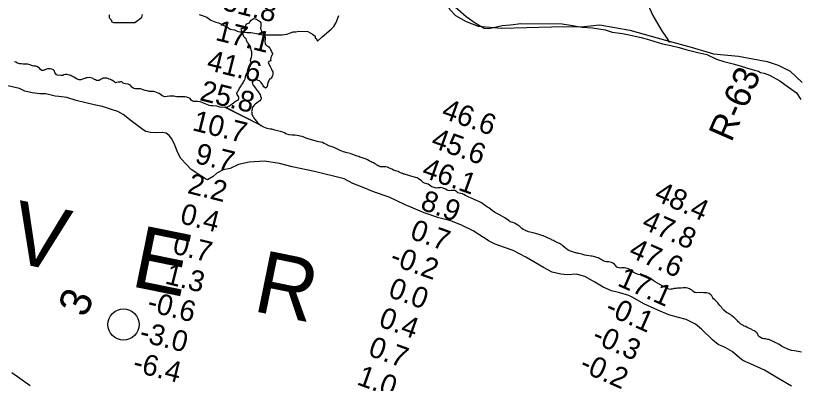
# Model space of a CAD drawing. Extents: x 3146026 to 3183936, y 897894 to 923344.
# Drawn here: x 3168206 to 3170732, y 916143 to 917327 of the extents above; entities that cross this region are included whole.
import ezdxf

# ---------------------------------------------------------------- set-up
doc = ezdxf.new("R2010")
doc.units = 0
for name, color, linetype in [('V-RIVR-EDGE', 7, 'Continuous'), ('V-RIVR-IDEN', 7, 'Continuous'), ('V-RIVR-MILE', 7, 'Continuous'), ('V-RIVR-RANG', 7, 'Continuous'), ('V-RIVR-RANG-IDEN', 7, 'Continuous'), ('V-ROAD-CNTR', 7, 'Continuous'), ('V-SITE-VEGE', 7, 'Continuous'), ('V-TOPO-SHOR', 7, 'Continuous')]:
    doc.layers.add(name, color=color, linetype=linetype)

msp = doc.modelspace()

# ---------------------------------------------------------------- linework, layer by layer
at = {"layer": 'V-RIVR-EDGE'}
for points in [[(3169320, 916776.3), (3169291.4, 916786.4), (3169264, 916802), (3169168.1, 916825.1), (3169096.6, 916840.8), (3169055.2, 916851.2), (3169007.4, 916858.7), (3168958.3, 916855.4), (3168923.9, 916848.2), (3168896.8, 916835.2), (3168874.2, 916830.4), (3168853.8, 916819.8), (3168841.9, 916809.1), (3168823.9, 916798.5), (3168817.5, 916802.2), (3168802.3, 916811.1), (3168771.6, 916831.8), (3168755.8, 916848), (3168738.2, 916867.2), (3168727.9, 916886.2), (3168718.8, 916910.5), (3168709.1, 916930.7), (3168700, 916942), (3168690.9, 916948.7), (3168678.7, 916951.5), (3168655.5, 916950.6), (3168640.6, 916950.9), (3168625.7, 916954.9), (3168616.3, 916959.8), (3168603.8, 916969), (3168578.6, 916988.6), (3168552.8, 917009.6), (3168535.4, 917018.8), (3168514.4, 917025.6), (3168485.8, 917034.8), (3168458.7, 917040.6), (3168400.6, 917054.2), (3168371.1, 917063.7), (3168344.9, 917066.8), (3168333.3, 917068.6), (3168303.2, 917075.4), (3168284.3, 917075.8), (3168259.9, 917079.2), (3168235.9, 917084.7), (3168218.9, 917092.7), (3168172, 917103.8)], [(3170703.5, 916134.5), (3170659.4, 916159.6), (3170616.5, 916185.3), (3170571.5, 916206.1), (3170546.6, 916217.1), (3170535.9, 916225.7), (3170512.8, 916245.5), (3170490, 916258.7), (3170468.1, 916268.8), (3170450.5, 916282.5), (3170414.3, 916317.6), (3170394.9, 916333.5), (3170364.1, 916348.5), (3170340.1, 916355.6), (3170308.8, 916364.2), (3170273.8, 916379.5), (3170228.4, 916399.1), (3170192.6, 916420.2), (3170180.4, 916426.6), (3170150.6, 916435.2), (3170124.7, 916441.4), (3170097, 916453.3), (3170070.2, 916468.9), (3170038.6, 916487.6), (3170011.8, 916495.3), (3169982.9, 916492.9), (3169960.7, 916495.1), (3169933, 916501.9), (3169905, 916516.6), (3169848.1, 916549.3), (3169807.7, 916571.3), (3169780, 916580.8), (3169750.2, 916591.9), (3169731, 916601.4), (3169678.7, 916634.7), (3169641.6, 916652.7), (3169607.5, 916666.5), (3169568.5, 916676.1), (3169521.7, 916692.9), (3169457.8, 916719.6), (3169408.5, 916743.2), (3169361.3, 916759.1), (3169320, 916776.3)], [(3168193.9, 916177.8), (3168252.9, 916136.8)]]:
    msp.add_lwpolyline(points, dxfattribs=at)
at = {"layer": 'V-RIVR-MILE'}
msp.add_circle((3168553.5, 916332.8), 50, dxfattribs=at)
at = {"layer": 'V-ROAD-CNTR'}
msp.add_spline([(3173876.2, 916033), (3173814.5, 916079.5), (3173758, 916124.4), (3173692.5, 916190.3), (3173583.7, 916302.5), (3173471, 916439.9), (3173407.3, 916535.8), (3173345.2, 916592.2), (3173298.6, 916617), (3173235.1, 916666), (3173166.5, 916712.5), (3173088.2, 916778.7), (3173023.4, 916849), (3172952.3, 916948.5), (3172886.5, 917041.2), (3172825.4, 917125.3), (3172537.6, 917494.8), (3172269, 917850.1), (3172088.6, 918085.9), (3171873.3, 918372.2), (3171670.1, 918644.8), (3171605, 918722.9), (3171559.8, 918772.3), (3171510.5, 918823.1), (3171436.5, 918897.5), (3171348.6, 918988.1), (3171134.9, 919184.7), (3170850.4, 919471.4), (3170564.7, 919753.5), (3170323.8, 919988.7), (3170001.3, 920304.8), (3169714.9, 920582), (3169402.2, 920888.5), (3169108, 921184.3), (3168876, 921421.7), (3168790.3, 921506.4)], degree=3, dxfattribs=at)
at = {"layer": 'V-SITE-VEGE'}
for points in [[(3169611.8, 917364.8), (3169656.3, 917324.7), (3169685.1, 917304.5), (3169714.1, 917286.7), (3169729.6, 917286.6), (3169772, 917295.4), (3169798.7, 917297.6), (3169832.1, 917302), (3169965.7, 917301.6), (3169992.4, 917297.1), (3170030.2, 917290.4), (3170063.6, 917288), (3170103.6, 917281.3), (3170125.9, 917274.5), (3170159.3, 917270), (3170181.5, 917265.5), (3170223.8, 917256.5)], [(3168507.5, 917329.6), (3168507.5, 917320.7), (3168514.1, 917314), (3168516.3, 917307.4), (3168520.8, 917305.1), (3168589.8, 917305), (3168598.7, 917311.6), (3168605.4, 917316.1), (3168612.1, 917322.7), (3168614.3, 917331.6)], [(3168796.9, 917331.2), (3168810.2, 917326.7), (3168821.4, 917322.2), (3168834.7, 917313.3), (3168850.3, 917306.6), (3168859.2, 917304.3), (3168872.5, 917297.6), (3168888.1, 917290.9), (3168897, 917284.2), (3168910.3, 917281.9), (3168919.2, 917277.5), (3168928.1, 917275.2), (3168934.8, 917275.2), (3168950.4, 917272.9), (3168963.7, 917272.9), (3168988.2, 917268.4), (3168999.3, 917266.1), (3169032.7, 917266), (3169052.8, 917266), (3169063.9, 917266), (3169079.5, 917268.2), (3169090.6, 917272.6), (3169099.6, 917274.8), (3169108.5, 917274.8), (3169117.4, 917277), (3169146.3, 917276.9), (3169161.9, 917268), (3169170.8, 917261.3), (3169170.7, 917254.6), (3169175.2, 917252.3), (3169177.4, 917245.7), (3169193, 917259), (3169222, 917283.4), (3169230.9, 917292.3), (3169237.7, 917305.6), (3169246.6, 917327.9)], [(3170223.8, 917256.5), (3170246.1, 917249.8), (3170288.3, 917236.3), (3170315, 917231.8), (3170341.7, 917225), (3170364, 917218.3), (3170401.8, 917209.3), (3170430.7, 917202.6), (3170461.9, 917186.9), (3170486.3, 917180.2), (3170519.7, 917171.2), (3170542, 917164.4), (3170573.1, 917155.5), (3170588.7, 917151), (3170597.6, 917148.7), (3170604.2, 917144.3), (3170615.4, 917142), (3170633.2, 917135.3), (3170666.5, 917117.4), (3170682.1, 917106.2), (3170719.9, 917079.4), (3170733.2, 917057.1)], [(3168386.9, 917132.7), (3168384, 917134.4), (3168380, 917135.7), (3168371.7, 917137.6), (3168367.1, 917137.9), (3168361.5, 917136.4), (3168358, 917135), (3168351.7, 917135), (3168341.4, 917135.5), (3168337.3, 917137), (3168332.1, 917144.3), (3168330.9, 917147.5), (3168330, 917150.7), (3168327.8, 917152.9), (3168322.6, 917154.6), (3168317.5, 917155.9), (3168311.9, 917156.6), (3168308.7, 917156.1), (3168303.3, 917154), (3168295.2, 917150.3), (3168290.8, 917150.8), (3168286.2, 917154.5), (3168283.3, 917157.9), (3168279.6, 917160.9), (3168275, 917163.6), (3168271.3, 917164.8), (3168264.9, 917165.3), (3168260.3, 917166), (3168257.4, 917167), (3168253.5, 917168.7), (3168249.1, 917170.2), (3168244.4, 917171.2), (3168239.5, 917171.2), (3168230.7, 917171.7), (3168224.6, 917171.8), (3168219.7, 917172.7), (3168212.4, 917174.7), (3168207.3, 917177.2), (3168202.4, 917178.9)], [(3169030.5, 916961.4), (3169025.9, 916962.2), (3169015.6, 916964.4), (3169005.4, 916968.6), (3169000.7, 916970.8), (3168998.4, 916972.1), (3168878.4, 917032.2), (3168872.3, 917031.7), (3168863.5, 917033.2), (3168853.4, 917035.5), (3168840.5, 917037.2), (3168834.4, 917037.2), (3168829.7, 917038.2), (3168826.8, 917038.9), (3168821.4, 917041.2), (3168810.9, 917045.8), (3168806.5, 917048.3), (3168803.3, 917048.8), (3168799.7, 917049.8), (3168791.6, 917051.5), (3168787.2, 917051.5), (3168783.3, 917051.3), (3168778.4, 917051.5), (3168775, 917052.8), (3168771.1, 917055.2), (3168768.2, 917060.6), (3168763.3, 917062.8), (3168759.9, 917064.1), (3168756.9, 917064.8), (3168750.6, 917066), (3168744.2, 917065.8), (3168739.8, 917065.8), (3168734.2, 917066.3), (3168725.6, 917066.3), (3168719.5, 917067.6), (3168715.9, 917068.1), (3168701.9, 917068.4), (3168694.1, 917066.7), (3168686.8, 917066.2), (3168683.6, 917066.9), (3168679.2, 917068.9), (3168676.5, 917070.6), (3168668.4, 917076.3), (3168665, 917078), (3168654.3, 917082.2), (3168650.4, 917082.7), (3168635.9, 917083.4), (3168632.8, 917083.9), (3168629.6, 917084.9), (3168623.7, 917086.4), (3168620, 917087.9), (3168607.8, 917091.3), (3168600.3, 917092.1), (3168596.6, 917092.3), (3168592.2, 917092.3), (3168586.8, 917093.1), (3168583.6, 917094.8), (3168580.7, 917097), (3168578.5, 917100.2), (3168576.3, 917102.9), (3168572.9, 917105.1), (3168568.5, 917107.1), (3168560.2, 917107.6), (3168555.3, 917108.8), (3168552.1, 917110.5), (3168547.7, 917114.2), (3168544.3, 917114), (3168541.1, 917113.3), (3168536.7, 917113), (3168531.1, 917111.8), (3168527.4, 917111.6), (3168524.8, 917114), (3168522.1, 917115.7), (3168518.4, 917118.4), (3168515.2, 917120.2), (3168512.1, 917121.6), (3168507.4, 917123.4), (3168503, 917124.6), (3168500.1, 917125.6), (3168495.7, 917126.3), (3168488.3, 917125.9), (3168484.9, 917124.4), (3168481.7, 917122.7), (3168478.6, 917120.5), (3168475.1, 917118.6), (3168471.5, 917118.1), (3168466.8, 917118.6), (3168462.9, 917120.5), (3168460.2, 917122.3), (3168452.4, 917125.9), (3168443.4, 917128.4), (3168436.8, 917127.5), (3168433.3, 917126.7), (3168428.9, 917124.8), (3168424.8, 917123.6), (3168421.3, 917122.4), (3168416, 917120.9), (3168411.1, 917120.7), (3168404.7, 917122.6), (3168394, 917129), (3168386.9, 917132.7)], [(3169625.9, 916760.1), (3169620.1, 916764.1), (3169616.7, 916764.8), (3169608.3, 916764.8), (3169603.5, 916763.4), (3169598.6, 916763.9), (3169595.1, 916765.6), (3169590, 916768.8), (3169582.7, 916772.2), (3169574.4, 916773.5), (3169571.2, 916773), (3169566.3, 916772.5), (3169560.4, 916772.3), (3169553.1, 916774), (3169546, 916776.7), (3169542.4, 916778.7), (3169533.6, 916784.8), (3169529.4, 916786.1), (3169522.1, 916788), (3169517.7, 916790.5), (3169514.5, 916793.2), (3169511.6, 916796.1), (3169506.5, 916800.3), (3169502.3, 916803.2), (3169498.2, 916805), (3169493.8, 916806.7), (3169490.6, 916807.7), (3169478.1, 916810.6), (3169471.8, 916812.6), (3169461.3, 916815.6), (3169457.6, 916816.8), (3169454.4, 916817.5), (3169451.7, 916819.3), (3169445.6, 916821.7), (3169440.5, 916823.9), (3169437.6, 916825.4), (3169433.2, 916826.9), (3169428.5, 916828.1), (3169422.7, 916830.1), (3169417.3, 916832.6), (3169411.9, 916835.7), (3169407.3, 916837.7), (3169402.9, 916839.4), (3169398, 916840.9), (3169394.1, 916840.9), (3169385, 916840.5), (3169381.1, 916840.7), (3169378.2, 916841.7), (3169375.3, 916842.9), (3169372.3, 916844.4), (3169367.7, 916847.4), (3169365.3, 916849.3), (3169361.8, 916851.3), (3169357.7, 916853.2), (3169353.5, 916855), (3169350.6, 916856.7), (3169344.3, 916860.1), (3169338.4, 916863.6), (3169334.5, 916865.5), (3169325, 916869), (3169318.4, 916870.9), (3169314.7, 916872.2), (3169310.5, 916873.9), (3169305.4, 916875.4), (3169288.1, 916881.5), (3169282.7, 916883), (3169272.9, 916885.2), (3169269, 916886.5), (3169266.1, 916887.7), (3169261.9, 916888.9), (3169251.2, 916893.1), (3169247, 916895.1), (3169238.5, 916899.5), (3169233.6, 916901.5), (3169225, 916905.4), (3169214.5, 916908.6), (3169204.8, 916913.5), (3169198.9, 916916.2), (3169193.8, 916918.5), (3169181.6, 916921.4), (3169176.9, 916922.4), (3169173.7, 916923.6), (3169155.4, 916929.1), (3169150.8, 916930.1), (3169141.5, 916933.3), (3169138.3, 916934.5), (3169132, 916936.7), (3169127.8, 916937.9), (3169121.9, 916939.2), (3169119, 916940.2), (3169105.6, 916942.1), (3169096.5, 916942.7), (3169087.2, 916943.9), (3169083.3, 916944.9), (3169076, 916947.1), (3169071.8, 916949.6), (3169066.7, 916951.8), (3169058.6, 916954.2), (3169048.9, 916956.7), (3169040.6, 916959.2), (3169030.5, 916961.4)], [(3170217, 916492.4), (3170210.4, 916494.1), (3170202.8, 916497.1), (3170194.5, 916501.7), (3170188.4, 916505.9), (3170177.9, 916511.8), (3170174.5, 916513.5), (3170166.2, 916515), (3170161.3, 916515.5), (3170157.7, 916515.3), (3170153.5, 916514.3), (3170150.3, 916514.8), (3170144.7, 916516), (3170141.8, 916517.8), (3170138.1, 916521.4), (3170135.9, 916524.4), (3170133.5, 916526.8), (3170128.1, 916530.5), (3170124, 916532), (3170115.2, 916534.2), (3170112, 916534.5), (3170108.1, 916534.5), (3170103.4, 916535.7), (3170097.3, 916538.2), (3170090.5, 916542.1), (3170086.6, 916544.8), (3170081.7, 916547.5), (3170069.7, 916551.2), (3170065.8, 916551.7), (3170062.1, 916552.7), (3170058.5, 916553.4), (3170045, 916555.4), (3170038.4, 916555.9), (3170028.9, 916558.9), (3170018.9, 916561.1), (3170016, 916562.1), (3170012.5, 916562.6), (3170002, 916566.3), (3169999.1, 916567), (3169992.5, 916569.2), (3169989.1, 916570.2), (3169984.9, 916572.4), (3169979.8, 916576.1), (3169976.6, 916579.1), (3169967.4, 916586.4), (3169963.9, 916589.8), (3169960.5, 916591.8), (3169956.6, 916593.8), (3169953.7, 916594.8), (3169945.1, 916598.9), (3169940.7, 916601.6), (3169937.3, 916603.4), (3169933.7, 916604.8), (3169931, 916606.3), (3169918.5, 916612.2), (3169914.1, 916614.2), (3169903.9, 916618.1), (3169893.8, 916621.6), (3169888.2, 916623.8), (3169882.8, 916625.3), (3169872.1, 916628.5), (3169857.4, 916631.7), (3169852.3, 916633.4), (3169848.4, 916634.9), (3169845, 916636.4), (3169839.8, 916639.3), (3169835.9, 916642.2), (3169832.8, 916645.2), (3169829.6, 916648.4), (3169823.2, 916652.6), (3169812.3, 916658.9), (3169806.4, 916661.2), (3169801, 916662.9), (3169797.4, 916664.6), (3169791.7, 916668.5), (3169781.2, 916676.1), (3169773.9, 916680.5), (3169764.2, 916686), (3169757.3, 916689.4), (3169747.3, 916694.8), (3169740.2, 916699.5), (3169735.3, 916703.4), (3169729.7, 916708.5), (3169724.6, 916711.2), (3169721.9, 916713.2), (3169718.7, 916714.9), (3169705.6, 916724.2), (3169701.9, 916726.5), (3169695.3, 916729.7), (3169689.4, 916732.1), (3169681.9, 916735.6), (3169677.5, 916737.8), (3169670.1, 916741), (3169664.8, 916743.2), (3169661.1, 916745.1), (3169654.5, 916748.3), (3169648.9, 916751.5), (3169644.8, 916753.3), (3169633.5, 916755.7), (3169630.1, 916757.2), (3169625.9, 916760.1)], [(3170735.5, 916243.4), (3170730.1, 916244.4), (3170713.5, 916247.8), (3170703.8, 916249.3), (3170697.2, 916251.6), (3170694, 916252.8), (3170689.6, 916254.7), (3170680.3, 916258.7), (3170671.5, 916262.9), (3170662.7, 916269), (3170658.8, 916270.7), (3170655.9, 916272.7), (3170650.5, 916275.1), (3170646.8, 916276.6), (3170642.4, 916279.1), (3170631, 916284), (3170627.8, 916285), (3170620.2, 916286.2), (3170614.6, 916287), (3170609.5, 916288.2), (3170600.2, 916293.1), (3170597.5, 916295.8), (3170594.6, 916303.6), (3170592.4, 916306.3), (3170586.8, 916310), (3170583.1, 916312.2), (3170578.5, 916314.7), (3170575.5, 916316.4), (3170561.4, 916323), (3170556.2, 916326), (3170551.6, 916328), (3170548.9, 916329.4), (3170545, 916331.4), (3170540.4, 916334.3), (3170535.5, 916338.8), (3170532.3, 916341.9), (3170529.6, 916344.9), (3170523.8, 916350.8), (3170520.1, 916354.2), (3170517, 916356.9), (3170512.1, 916360.3), (3170507.9, 916363.5), (3170504.3, 916366), (3170500.6, 916368.2), (3170494.3, 916371.6), (3170485.7, 916379.2), (3170480.8, 916384.9), (3170478.4, 916388.5), (3170472.5, 916394.4), (3170466.7, 916402.8), (3170463.8, 916406.2), (3170459.6, 916409.4), (3170456.5, 916412.1), (3170452.6, 916416), (3170450.4, 916418.7), (3170446.9, 916425.3), (3170444, 916428.7), (3170438.2, 916432.9), (3170434, 916433.9), (3170430.3, 916434.6), (3170426.2, 916435.1), (3170420.3, 916435.1), (3170414.9, 916435.4), (3170411, 916435.2), (3170406.1, 916435.7), (3170399, 916435), (3170394.2, 916435.5), (3170391, 916436.4), (3170385.6, 916440.6), (3170382, 916444.3), (3170379, 916445.8), (3170375.1, 916447.5), (3170369.7, 916449.5), (3170364.4, 916450.7), (3170360.7, 916450.7), (3170354.8, 916450.5), (3170349, 916450), (3170336.5, 916450), (3170332.6, 916449.1), (3170326.2, 916448.6), (3170319.9, 916447.1), (3170315.7, 916446.4), (3170311.8, 916445.9), (3170306.9, 916447.2), (3170297.4, 916453.3), (3170294.4, 916454.8), (3170290, 916455.8), (3170279.3, 916461.7), (3170264.6, 916470.5), (3170258.5, 916474.7), (3170250.5, 916479.8), (3170243.7, 916484.5), (3170239.3, 916486.7), (3170236.6, 916488.2), (3170228, 916491.1), (3170223.1, 916491.9), (3170217, 916492.4)]]:
    msp.add_lwpolyline(points, dxfattribs=at)
at = {"layer": 'V-TOPO-SHOR'}
msp.add_line((3168998.4, 916972.1), (3168881.2, 917032.8), dxfattribs=at)
for points in [[(3170130.9, 917860.4), (3170144.7, 917756.6), (3170180.8, 917631.5), (3170189.1, 917595.1), (3170194.2, 917551.6), (3170207.4, 917465.4), (3170225.3, 917399.7), (3170257.6, 917327.5), (3170284.3, 917282.3), (3170302.2, 917255), (3170311.2, 917241.3)], [(3169558, 917489.2), (3169576.4, 917401.8), (3169603.9, 917347.3), (3169622, 917328.2), (3169656.7, 917308.7), (3169695.6, 917293.2), (3169769.9, 917287.1), (3169931.3, 917291.1), (3170034.8, 917292.5), (3170086.6, 917297.4), (3170183.4, 917280.3), (3170298.4, 917248.3), (3170380.6, 917225.5), (3170452.4, 917205), (3170532.9, 917196.7), (3170625.5, 917179.7), (3170660.4, 917168.5), (3170699.2, 917148.8), (3170737.5, 917112.7)], [(3168886, 917033.4), (3168888.9, 917034.1), (3168891.6, 917035.6), (3168895, 917037.5), (3168899.9, 917041.4), (3168902.9, 917043.4), (3168907.3, 917046.3), (3168910.7, 917048.8), (3168913.4, 917050.5), (3168916.6, 917052.9), (3168920.2, 917055.3), (3168923.4, 917057.5), (3168924.9, 917060.7), (3168924.9, 917064.1), (3168923.2, 917067.6), (3168921.5, 917070.2), (3168918.8, 917073.7), (3168918.6, 917077.6), (3168920.8, 917081.5), (3168923, 917085.4), (3168924.7, 917088.3), (3168926.2, 917091.3), (3168927.9, 917094.7), (3168929.9, 917097.9), (3168932.1, 917101.3), (3168933.8, 917104), (3168937, 917107.6), (3168939, 917110.6), (3168940, 917114), (3168942.2, 917117.6), (3168944.6, 917123.7), (3168945.9, 917128.1), (3168946.6, 917131.6), (3168947.6, 917134.5), (3168948.8, 917137.7), (3168950, 917140.8), (3168952.5, 917146), (3168954.2, 917150.1), (3168957.4, 917155.5), (3168958.9, 917158.4), (3168960.6, 917162.3), (3168961.8, 917166), (3168963.6, 917171.4), (3168964.3, 917174.3), (3168963.1, 917179), (3168962.1, 917184.3), (3168962.9, 917187.3), (3168963.9, 917190.7), (3168965.6, 917194.1), (3168966.3, 917198), (3168966.6, 917201.4), (3168966.6, 917206.8), (3168966.1, 917211.2), (3168964.9, 917216.1), (3168963.2, 917222.7), (3168962, 917227.9), (3168960.3, 917231.8), (3168957.1, 917235.9), (3168954.7, 917238.4), (3168951.5, 917241.8), (3168949.1, 917248.9), (3168948.4, 917252.8), (3168945.2, 917254.8), (3168941.8, 917257.7), (3168940.1, 917263.6), (3168939.1, 917267.3), (3168937.4, 917270.5), (3168935.5, 917274.4), (3168934.2, 917277.8), (3168933, 917280.8), (3168931.8, 917284.7), (3168934.8, 917286.9), (3168937.9, 917286.1), (3168942.8, 917285.4), (3168946.5, 917287.8), (3168947.2, 917291), (3168946.8, 917294.2), (3168948.2, 917299.5), (3168951.7, 917302.5), (3168955.3, 917303.7), (3168958.8, 917304.4), (3168960.2, 917307.8), (3168964.2, 917312.7), (3168967.8, 917315.4), (3168972, 917317.8), (3168975.7, 917317.3), (3168980.6, 917316.1), (3168984.5, 917313.9), (3168988.1, 917311.4), (3168990.8, 917309.7), (3168993.5, 917307.3), (3168995.2, 917304.3), (3168995.2, 917300.2), (3168995.7, 917295), (3168995.4, 917291.8), (3168994.7, 917288.7), (3168994.7, 917284.8), (3168996.1, 917280.8), (3168997.8, 917276.4), (3169001.2, 917272.3), (3169003.7, 917270.3)], [(3169003.7, 917270.3), (3169005.9, 917267.6), (3169007.8, 917263.2), (3169009.3, 917258.3), (3169009.5, 917253.9), (3169009, 917250.7), (3169008.5, 917247.3), (3169008.3, 917243.9), (3169009.2, 917238.3), (3169010.7, 917234.6), (3169013.8, 917231.2), (3169018, 917228.7), (3169020.9, 917226.7), (3169023.4, 917224.3), (3169025.6, 917221.3), (3169026.8, 917218.4), (3169028, 917215.2), (3169029.5, 917212.5), (3169032.1, 917207.1), (3169034.1, 917203.2), (3169031.4, 917199.8), (3169029.9, 917196.9), (3169027.9, 917192.7), (3169026.9, 917185.6), (3169027.4, 917181.5), (3169024.5, 917180.8), (3169021.1, 917179.3), (3169019.1, 917176.1), (3169023.7, 917167.3), (3169025.4, 917164.1), (3169027.6, 917159.5), (3169029.5, 917154.6), (3169032.5, 917149.4), (3169033.7, 917146.5), (3169034.2, 917141.9), (3169034.2, 917138.7), (3169032.7, 917134.5), (3169031.7, 917131.1), (3169030, 917127.9), (3169026.5, 917124.5), (3169023.8, 917122.6), (3169020.9, 917117.9), (3169019.2, 917114.8), (3169017.4, 917106.9), (3169017, 917103.3), (3169016.2, 917100.3), (3169014.7, 917097.2), (3169010.8, 917093.7), (3169005, 917097.9), (3169003, 917101.3), (3169001.6, 917104.8), (3168995.9, 917113.6), (3168990.8, 917117.3), (3168987.2, 917119), (3168981.8, 917120.5), (3168978.6, 917120.5), (3168975.4, 917120), (3168972.5, 917118), (3168969.3, 917115.6), (3168967.8, 917112.2), (3168968.8, 917107.8), (3168970.7, 917103.9), (3168975.4, 917098.2), (3168977.6, 917095.5), (3168980.5, 917090.9), (3168982.9, 917087.7), (3168985.4, 917084.5), (3168989.3, 917079.4), (3168993.4, 917073.7), (3168994.9, 917068.6), (3168996.1, 917063.2), (3168996.1, 917059.8), (3168995.1, 917056.9), (3168991.9, 917053.2), (3168988.9, 917050.8), (3168983.6, 917046.9), (3168977.9, 917043), (3168974.2, 917039.1), (3168970.6, 917035.2), (3168968.6, 917032.2), (3168967.4, 917026.6), (3168966.4, 917022.2), (3168965.9, 917018.3), (3168966.1, 917015.1), (3168966.8, 917009.5), (3168967.8, 917006.6), (3168969.5, 917003.4), (3168972.2, 916999.5), (3168975.4, 916995.3), (3168977.6, 916992.8), (3168979.5, 916990.1), (3168981.5, 916987.4), (3168983.6, 916984.8), (3168986.1, 916982.1), (3168989, 916978.6), (3168991.4, 916976.7), (3168994.9, 916974), (3168998.4, 916972.1)], [(3168881.2, 917032.8), (3168881.8, 917032.9), (3168886, 917033.4)]]:
    msp.add_lwpolyline(points, dxfattribs=at)

# ---------------------------------------------------------------- texts
at = {"layer": 'V-RIVR-IDEN'}
for s, height, rotation, p in [('R  I  V   E   R', 200, 348.5023, (3167625.9, 916649.8)), ('3', 100, 67.015, (3168431.4, 916351.9))]:
    msp.add_text(s, height=height, rotation=rotation, dxfattribs=at).set_placement(p)
at = {"layer": 'V-RIVR-RANG'}
for s, rotation, p in [('31.8', 345.9683, (3168868, 917347.1)), ('17.1', 345.9683, (3168846.2, 917249.4)), ('41.6', 345.9683, (3168818.1, 917153.4)), ('25.8', 345.9683, (3168795.9, 917055.8)), ('46.6', 340.2183, (3169573.5, 916999.2)), ('10.7', 345.9683, (3168771.9, 916958.8)), ('45.6', 340.2183, (3169539.9, 916905)), ('9.7', 345.9683, (3168780.2, 916853.6)), ('46.1', 340.2183, (3169510.2, 916809.4)), ('2.2', 345.9683, (3168756.2, 916756.6)), ('48.4', 336.2183, (3170258.1, 916735.1)), ('8.9', 340.2183, (3169505.4, 916704.9)), ('0.4', 345.9683, (3168732.1, 916659.5)), ('47.8', 336.2183, (3170218, 916643.5)), ('0.7', 340.2183, (3169472, 916610.6)), ('0.7', 345.9683, (3168708.1, 916562.4)), ('47.6', 336.2183, (3170176.2, 916552.6)), ('-0.2', 340.2183, (3169407.1, 916527.7)), ('1.3', 345.9683, (3168684.1, 916465.3)), ('17.1', 336.2183, (3170140, 916459.3)), ('0.0', 340.2183, (3169402.1, 916423.2)), ('-0.6', 345.9683, (3168626.1, 916376.8)), ('-0.1', 336.2183, (3170099.9, 916367.7)), ('0.4', 340.2183, (3169371.2, 916328)), ('-3.0', 345.9683, (3168601.1, 916279.9)), ('-0.3', 336.2183, (3170057.6, 916277.1)), ('0.7', 340.2183, (3169337.6, 916233.9)), ('-6.4', 345.9683, (3168579.9, 916182.2)), ('-0.2', 336.2183, (3170017.5, 916185.5)), ('1.0', 340.2183, (3169301.2, 916140.7))]:
    msp.add_text(s, height=67, rotation=rotation, dxfattribs=at).set_placement(p)
at = {"layer": 'V-RIVR-RANG-IDEN'}
msp.add_text('R-63', height=83, rotation=66.3557, dxfattribs=at).set_placement((3170510, 916917.5))

doc.saveas('drawing.dxf')
